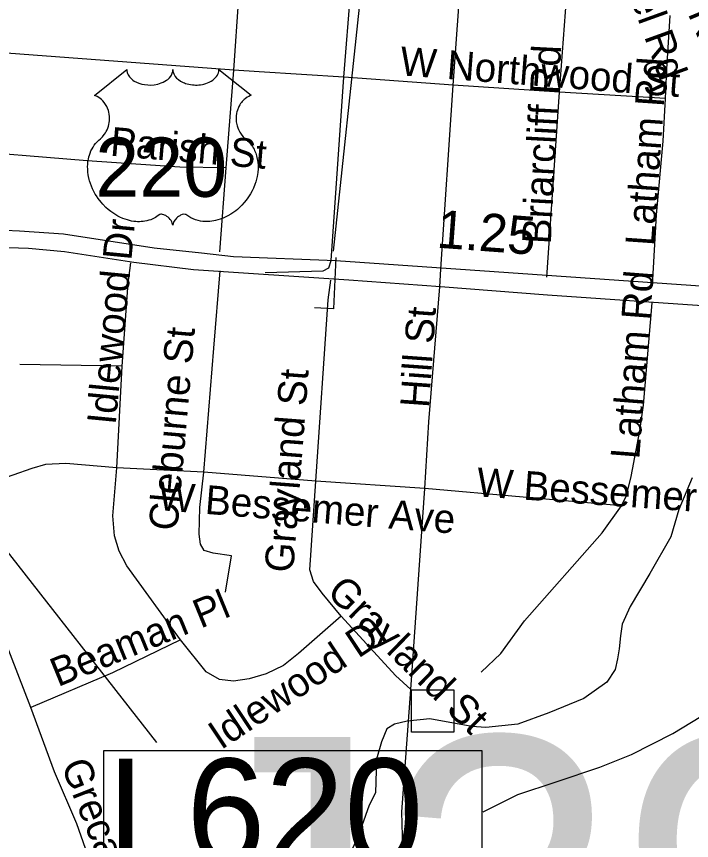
# Model space of a CAD drawing. Extents: x 1662474 to 1856135, y 779280 to 917889.
# Drawn here: x 1762336 to 1764562, y 850224 to 852938 of the extents above; entities that cross this region are included whole.
import ezdxf

# ---------------------------------------------------------------- set-up
doc = ezdxf.new("R2010")
doc.units = 0
for name, color, linetype in [('Exist Hydrographic Creek Single Shore', 7, 'Continuous'), ('Exist Railroad Mainline', 7, 'Continuous'), ('Exist Road Non-System Structure Non-Sys Other Attributed CELL', 7, 'Continuous'), ('Exist Road Non-System Structure Non-Sys Other Number Label', 7, 'Continuous'), ('Exist Road Non-System Type 51', 7, 'Continuous'), ('Exist Road Non-System Type 51 Label', 7, 'Continuous'), ('Exist Road Primary US Divided Attributed', 7, 'Continuous'), ('Exist Road Primary US Mileage Hundredths English Label', 7, 'Continuous'), ('Exist Road Primary US Shield Number Label', 7, 'Continuous'), ('Prop Approach Slab Hatching', 7, 'Continuous'), ('Prop Horizontal Alignment Station Label', 7, 'Continuous'), ('Prop Horizontal Alignment Tick Label', 7, 'Continuous')]:
    doc.layers.add(name, color=color, linetype=linetype)

msp = doc.modelspace()

# ---------------------------------------------------------------- linework, layer by layer
at = {"layer": 'Exist Hydrographic Creek Single Shore'}
msp.add_lwpolyline([(1764564.9, 851418.7), (1764520, 851314.2), (1764494.5, 851224.4), (1764424.5, 851103.4), (1764360.1, 850994.5), (1764333.6, 850936.8), (1764327.9, 850897.9), (1764324, 850854.9), (1764317.9, 850821.8), (1764310.5, 850786.7), (1764283, 850745.7), (1764207.6, 850691.9), (1764091.9, 850644.1), (1763990.1, 850607.1), (1763883.8, 850595.6), (1763837.9, 850599.5), (1763699.2, 850624.8), (1763624.5, 850617.1), (1763582.5, 850607.1), (1763558.1, 850591.6), (1763540.2, 850548.9), (1763524, 850491.1), (1763520, 850380.9), (1763499.2, 850339.9), (1763463.4, 850237.6), (1763415.6, 850136.2)], dxfattribs=at)
at = {"layer": 'Exist Railroad Mainline'}
msp.add_lwpolyline([(1763875.1, 850318.3), (1763989.5, 850375.3), (1764115.8, 850416.8), (1764259.9, 850465.7), (1764364.1, 850507.2), (1764500.4, 850576.6), (1764655, 850669.7), (1764755.7, 850730.9), (1764835.9, 850800.5), (1764896.4, 850872.2), (1764975.1, 850979.5), (1765098, 851167.1), (1765235.4, 851400)], dxfattribs=at)
at = {"layer": 'Exist Road Non-System Structure Non-Sys Other Attributed CELL'}
msp.add_lwpolyline([(1763639.3, 850720.1), (1763778.2, 850720.1), (1763778.2, 850581), (1763639.3, 850581)], close=True, dxfattribs=at)
at = {"layer": 'Exist Road Non-System Type 51'}
for p, q in [((1763776.4, 852711.5), (1763831.2, 853465.4)), ((1763053.6, 852761), (1763079.1, 853147.8)), ((1763053.6, 852761), (1762030.2, 852837)), ((1763027.9, 852439.4), (1763053.6, 852761)), ((1763374.4, 852133.9), (1763415.9, 852738.1)), ((1763776.4, 852711.5), (1763415.9, 852738.1)), ((1763735.5, 852106), (1763776.4, 852711.5)), ((1764126.6, 852689.2), (1763776.4, 852711.5)), ((1764085.6, 852079.2), (1764126.6, 852689.2)), ((1764476.4, 852668), (1764126.6, 852689.2)), ((1763006.6, 852162.8), (1763027.9, 852439.4)), ((1763731.9, 852047.5), (1763735.5, 852106)), ((1762685.4, 851785.9), (1762347.4, 851792.2)), ((1762667.9, 851451.4), (1762685.4, 851785.9)), ((1762954.6, 851436.8), (1762667.9, 851451.4)), ((1763323.1, 851406.9), (1762954.6, 851436.8)), ((1763682.8, 851383.5), (1763323.1, 851406.9)), ((1763637.1, 850720.8), (1763682.8, 851383.5)), ((1764331.5, 851326.2), (1763682.8, 851383.5)), ((1762383.6, 850661.7), (1762117.1, 851350.4))]:
    msp.add_line(p, q, dxfattribs=at)
for points in [[(1763415.9, 852738.1), (1763438.9, 853026.8), (1763470.9, 853492.4)], [(1764126.6, 852689.2), (1764153.1, 853040.9), (1764188.8, 853447.8)], [(1764476.4, 852668), (1764481.1, 852764.6), (1764492.1, 852940.9)], [(1763415.9, 852738.1), (1763136.2, 852756.2), (1763053.6, 852761)], [(1764433.9, 852051.4), (1764447.2, 852284.2), (1764468.2, 852527.6), (1764476.4, 852668)], [(1763027.9, 852439.4), (1762874.9, 852442.2), (1762570.1, 852462.8), (1762112.1, 852499.8), (1762053.1, 852518.4), (1761956.5, 852570.6), (1761909, 852606.6)], [(1763156.2, 852095.2), (1763347.4, 852100.5), (1763365.9, 852110), (1763374.4, 852133.9)], [(1762685.4, 851785.9), (1762705.1, 852060.1), (1762714, 852126.5)], [(1762954.6, 851436.8), (1762987.2, 851845.9), (1763007.6, 852099.8)], [(1763323.1, 851406.9), (1763364.6, 852004.8), (1763372.5, 852069.9)], [(1763682.8, 851383.5), (1763696.4, 851602.9), (1763731.9, 852047.5)], [(1764331.5, 851326.2), (1764347.6, 851360.7), (1764363.4, 851422.9), (1764392.1, 851572.8), (1764403.4, 851657.2), (1764432.9, 851994.5)], [(1762667.9, 851451.4), (1762498.8, 851465.1), (1762431.9, 851462.8), (1762387.2, 851449.1), (1762261, 851405), (1762117.1, 851350.4)], [(1762877.5, 850884.2), (1762700.4, 851128.4), (1762675.1, 851176.7), (1762660.1, 851226.8), (1762653.9, 851292.9), (1762667.9, 851451.4)], [(1763025.2, 851042), (1763045.8, 851160.9), (1762985.4, 851170.1), (1762955.4, 851179.2), (1762943.4, 851199.8), (1762938.9, 851232.6), (1762940.8, 851320.5), (1762954.6, 851436.8)], [(1763407.6, 850963), (1763344.6, 851038.4), (1763315.9, 851076.4), (1763303.8, 851115.5), (1763323.1, 851406.9)], [(1763868.4, 850778.2), (1763933.4, 850839.4), (1764011.4, 850947.2), (1764267.5, 851236.8), (1764331.5, 851326.2)], [(1763407.6, 850963), (1763266.8, 850839.7), (1763216.6, 850800.6), (1763159.9, 850773), (1763104.2, 850756.2), (1763052, 850748.6), (1763005.9, 850754.1), (1762962, 850779.2), (1762877.5, 850884.2)], [(1763637.1, 850720.8), (1763586.1, 850767.2), (1763407.6, 850963)], [(1762877.5, 850884.2), (1762652.9, 850775.6), (1762383.6, 850661.7)], [(1763479.6, 849185.9), (1763525.2, 849241.8), (1763577, 849307.9), (1763618.9, 849407.4), (1763626.1, 849456.8), (1763625.2, 849548.9), (1763613.4, 850043.6), (1763609, 850239.2), (1763607.1, 850318.2), (1763637.1, 850720.8)], [(1762621.4, 850025.2), (1762564.6, 850197.2), (1762535, 850278.8), (1762461.5, 850450.4), (1762383.6, 850661.7)]]:
    msp.add_lwpolyline(points, dxfattribs=at)
at = {"layer": 'Exist Road Primary US Divided Attributed'}
for points in [[(1764844.8, 852032.4), (1763389.8, 852132.9), (1763052.3, 852146.7), (1762946.9, 852158.9), (1762791, 852174.9), (1762491.5, 852221.2), (1762347, 852231.1), (1762299.7, 852233.6), (1762238.7, 852227.8), (1762209.4, 852226.3), (1762170.6, 852220.6), (1762104, 852208.1), (1762041.7, 852188.6), (1762012.8, 852178.5), (1761966.3, 852161.5), (1761920.1, 852139.1), (1761742.8, 852046.6)], [(1761651.8, 851966.2), (1761786.5, 852026.6), (1761940.6, 852093.1), (1761998.1, 852115.4), (1762038.7, 852130.1), (1762089.1, 852147.4), (1762168.3, 852165), (1762247, 852173.6), (1762309.9, 852177.4), (1762375.9, 852175.3), (1762494.5, 852163.4), (1762723.5, 852128.7), (1762920.7, 852104.6), (1763432.8, 852070.7), (1763734.7, 852048.3), (1764087.6, 852020.9), (1764436.5, 851996.6), (1764839, 851969.8)]]:
    msp.add_lwpolyline(points, dxfattribs=at)
at = {"layer": 'Prop Approach Slab Hatching'}
for q in [(1763390.6, 852144), (1763319.3, 851978.5)]:
    msp.add_line((1763382.7, 851975.6), q, dxfattribs=at)
at = {"layer": 'Prop Horizontal Alignment Station Label'}
for p, q in [((1763381.6, 852165.1), (1763735.2, 855477.6)), ((1761741.7, 851894.1), (1762798.4, 850546.7))]:
    msp.add_line(p, q, dxfattribs=at)
msp.add_lwpolyline([(1762624.1, 850520.5), (1763871, 850520.5), (1763871, 850123.8), (1762624.1, 850123.8)], close=True, dxfattribs=at)
at = {"layer": 'Prop Horizontal Alignment Tick Label'}
msp.add_lwpolyline([(1762700, 852763), (1762700.3, 852758.6), (1762701.4, 852753.3), (1762702.2, 852750.7), (1762704.7, 852745.5), (1762708.7, 852739.4), (1762714.3, 852733.4), (1762720.6, 852728.2), (1762724.9, 852725.5), (1762732.1, 852721.6), (1762740.4, 852718.1), (1762749.5, 852715.5), (1762758.9, 852713.6), (1762769.1, 852712.5), (1762779.2, 852712.3), (1762790.1, 852713.1), (1762802.2, 852715.4), (1762807.8, 852716.9), (1762814, 852719), (1762819.8, 852721.4), (1762826.1, 852724.8), (1762831.2, 852728), (1762835.2, 852730.9), (1762840.8, 852736.3), (1762845.3, 852741.9), (1762847.2, 852745.1), (1762848.8, 852748.1), (1762851.1, 852754.5), (1762851.7, 852757.3), (1762852.1, 852763.2), (1762852.5, 852758.2), (1762853, 852755.2), (1762853.8, 852752.2), (1762855.1, 852749), (1762857.3, 852744.4), (1762859.8, 852740.7), (1762864.6, 852735.1), (1762867.5, 852732.3), (1762870.2, 852730.1), (1762877.5, 852725.2), (1762885.9, 852720.9), (1762890, 852719.1), (1762894.3, 852717.6), (1762899.7, 852715.9), (1762905.3, 852714.6), (1762910.8, 852713.7), (1762916.5, 852712.8), (1762922.2, 852712.4), (1762926.9, 852712.3), (1762932.7, 852712.3), (1762938.1, 852712.7), (1762943.5, 852713.3), (1762949.5, 852714.3), (1762954.4, 852715.4), (1762960.8, 852717.1), (1762966.6, 852719.1), (1762971.6, 852721.3), (1762978.2, 852724.8), (1762983.6, 852728.1), (1762987.5, 852731.2), (1762992.1, 852735.5), (1762996.5, 852740.6), (1762999.1, 852744.3), (1763000.9, 852748.1), (1763002.6, 852752.2), (1763003.6, 852756.4), (1763004.1, 852760.1), (1763004.2, 852763.3), (1763110.5, 852678.6), (1763108, 852677.7), (1763102.2, 852674.9), (1763097.6, 852672.1), (1763090.3, 852667), (1763087.2, 852664.2), (1763084.1, 852661.2), (1763081.2, 852658.1), (1763078.6, 852655.1), (1763075.5, 852650.9), (1763072.8, 852646.6), (1763070.1, 852641.9), (1763068.1, 852637.8), (1763064.8, 852629.3), (1763063.3, 852623.9), (1763062.3, 852619.3), (1763061, 852609.8), (1763060.7, 852605.3), (1763060.7, 852600.8), (1763061, 852596.1), (1763061.4, 852591.6), (1763062.2, 852586.9), (1763063, 852582.7), (1763064.3, 852577.6), (1763066.2, 852571.7), (1763068.5, 852566), (1763073.3, 852556.8), (1763079.6, 852547.4), (1763084, 852542.1), (1763088.4, 852537.6), (1763095, 852532), (1763098.5, 852528.9), (1763102.6, 852524.8), (1763109.3, 852517.1), (1763112, 852513.5), (1763114.7, 852509.4), (1763117.2, 852505.2), (1763119.7, 852500.6), (1763121.7, 852496.7), (1763125.5, 852487.6), (1763128.2, 852478.7), (1763129.5, 852474.1), (1763131.4, 852463.7), (1763132.2, 852458.5), (1763133, 852448.3), (1763133, 852436), (1763132.1, 852424.3), (1763129.9, 852410.7), (1763128.1, 852402.6), (1763125.3, 852393.1), (1763122.6, 852384.8), (1763117.7, 852372.7), (1763113.4, 852363.9), (1763107.8, 852353.6), (1763104, 852347.4), (1763099.6, 852340.8), (1763094, 852333.1), (1763087.4, 852324.9), (1763079.6, 852316.3), (1763073.3, 852310), (1763065, 852302.6), (1763059.9, 852298.4), (1763052.8, 852293), (1763043, 852286.5), (1763033.3, 852280.9), (1763025.1, 852276.7), (1763017.8, 852273.6), (1763008.4, 852270), (1762992.7, 852265.7), (1762987, 852264.5), (1762980.2, 852263.5), (1762973.9, 852262.8), (1762967.7, 852262.4), (1762959.5, 852262.4), (1762951.2, 852263.1), (1762943.5, 852264.2), (1762935.4, 852265.9), (1762926.9, 852268.4), (1762919.2, 852271.4), (1762911.4, 852275.3), (1762898.3, 852283.5), (1762894.5, 852285.6), (1762892.3, 852286.1), (1762887.2, 852286.4), (1762882.5, 852285.4), (1762877.6, 852283.4), (1762874.6, 852281.9), (1762870.7, 852279.3), (1762867.7, 852276.9), (1762864.1, 852273.4), (1762861.5, 852270.5), (1762859.6, 852268.3), (1762855.9, 852262.4), (1762854.6, 852259.7), (1762853.2, 852256.1), (1762852, 852250.8), (1762850.3, 852257.5), (1762848.4, 852261.9), (1762846.1, 852265.7), (1762843.8, 852269), (1762840.1, 852273.2), (1762836.8, 852276.5), (1762832.7, 852279.7), (1762828.5, 852282.3), (1762825, 852284), (1762821.9, 852285.2), (1762818.1, 852286.2), (1762814.9, 852286.4), (1762812.4, 852286.4), (1762808.8, 852285.6), (1762804, 852282.1), (1762799.5, 852279), (1762794.5, 852275.9), (1762788.6, 852272.7), (1762784.3, 852270.7), (1762779.1, 852268.7), (1762773.1, 852266.7), (1762766.6, 852265), (1762759.9, 852263.7), (1762754, 852262.8), (1762747.6, 852262.2), (1762741.9, 852262), (1762735.9, 852262.1), (1762730.4, 852262.5), (1762723.9, 852263.1), (1762715.9, 852264.3), (1762709.2, 852265.8), (1762702.2, 852267.7), (1762695, 852269.9), (1762687.2, 852272.9), (1762677.6, 852277.1), (1762670.9, 852280.5), (1762660.3, 852286.6), (1762647.8, 852295.2), (1762638.4, 852302.8), (1762631.6, 852309), (1762621.5, 852319.3), (1762615.5, 852326.1), (1762606.2, 852338.1), (1762600.2, 852346.8), (1762596.4, 852353.3), (1762590.7, 852363.6), (1762587.6, 852370), (1762583.6, 852379.4), (1762580.4, 852388), (1762577.8, 852396.2), (1762576.4, 852401.4), (1762574.4, 852410.5), (1762573.2, 852417), (1762572, 852425.8), (1762571.3, 852435.2), (1762571.2, 852443.8), (1762571.4, 852451), (1762572.2, 852459.3), (1762573.6, 852468.2), (1762575.3, 852475.8), (1762576.9, 852481.2), (1762579.1, 852487.9), (1762582.1, 852495.2), (1762585.6, 852502.3), (1762589, 852508.1), (1762593.2, 852514.4), (1762597.3, 852519.7), (1762602.8, 852525.6), (1762608.4, 852531), (1762613.6, 852535.2), (1762619.7, 852541.3), (1762622.9, 852544.9), (1762626.8, 852550), (1762629.9, 852554.7), (1762632.3, 852558.9), (1762635.6, 852565.1), (1762637.5, 852569.8), (1762640, 852576.9), (1762641.2, 852582), (1762642.4, 852588.4), (1762643.2, 852594.5), (1762643.6, 852602.1), (1762643.4, 852608.4), (1762642.6, 852615.8), (1762641.2, 852622.8), (1762639.5, 852628.9), (1762636.9, 852636), (1762634.5, 852641.1), (1762630.4, 852648.1), (1762625.9, 852654.6), (1762621.2, 852659.8), (1762616.5, 852664.5), (1762612, 852668.1), (1762607.7, 852671.1), (1762602.3, 852674.4), (1762597.1, 852677), (1762593.8, 852678.3)], close=True, dxfattribs=at)

# ---------------------------------------------------------------- texts
at = {"layer": 'Exist Road Non-System Structure Non-Sys Other Number Label'}
msp.add_text('J397', height=1049.86, dxfattribs=at).set_placement((1762839.5, 849514.4))
at = {"layer": 'Exist Road Non-System Type 51 Label'}
for s, rotation, p in [('Nottingham Rd', 292.6412, (1764285.5, 853580.1)), ('Hammel Rd', 289.8275, (1764232.7, 853351)), ('W Northwood St', 355.549, (1763598.4, 852744.7)), ('Briarcliff Rd', 86.956, (1764098.1, 852186.4)), ('Latham Rd', 86.0239, (1764438.5, 852180.5)), ('Parish St', 355.1514, (1762643.4, 852479.8)), ('Idlewood Dr', 84.5486, (1762663.5, 851591.2)), ('Latham Rd', 85.5603, (1764389.7, 851477.8)), ('Hill St', 85.9049, (1763696.2, 851647)), ('Cleburne St', 85.0226, (1762866.7, 851241.8)), ('Grayland St', 85.6306, (1763248.8, 851104)), ('W Bessemer Ave', 355.9694, (1763851.3, 851357.7)), ('W Bessemer Ave', 355.4495, (1762801.2, 851312.3)), ('Grayland St', 315.6748, (1763355.6, 851037.1)), ('Beaman Pl', 22.2709, (1762473, 850728.6)), ('Idlewood Dr', 33.671, (1763010.8, 850520.6)), ('Grecade St', 291.449, (1762482.5, 850472))]:
    msp.add_text(s, height=95, rotation=rotation, dxfattribs=at).set_placement(p)
at = {"layer": 'Exist Road Primary US Mileage Hundredths English Label'}
msp.add_text('1.25', height=125, rotation=355.7636, dxfattribs=at).set_placement((1763719.6, 852176.9))
at = {"layer": 'Exist Road Primary US Shield Number Label'}
msp.add_text('220', height=195, dxfattribs=at).set_placement((1762596.2, 852344.2))
at = {"layer": 'Prop Horizontal Alignment Station Label'}
msp.add_text('L620', height=350, dxfattribs=at).set_placement((1762636.7, 850143.6))

doc.saveas('drawing.dxf')
